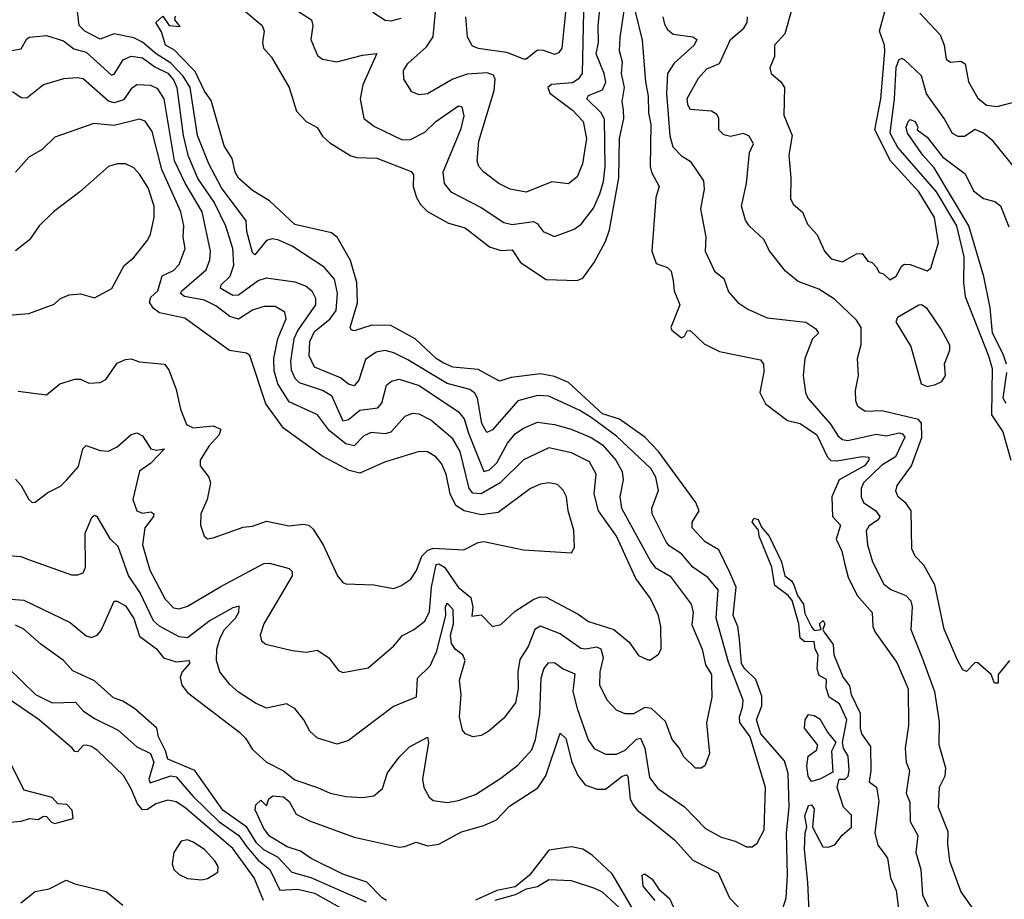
# Model space of a CAD drawing. Extents: x 1245432 to 1420865, y 606325 to 671314.
# Tile 305 of 382: x 1391170 to 1394659, y 635279 to 638395. Entities that reach past the tile are written whole.
import ezdxf

# ---------------------------------------------------------------- set-up
doc = ezdxf.new("R2010")
doc.units = 0

msp = doc.modelspace()

# ---------------------------------------------------------------- linework, layer by layer
at = {"layer": '0CON20XD'}
for points in [[(1393170, 638535), (1393162.5, 638205), (1393149.2, 638185), (1393128.1, 638171.9), (1393053.7, 638166.3), (1393041.1, 638155), (1393048.3, 638135), (1393128.6, 638075), (1393166.3, 638035), (1393178, 637975), (1393164, 637885), (1393145, 637839.2), (1393115, 637813.3), (1393055, 637820.7), (1392965, 637784.7), (1392907.5, 637795), (1392867.5, 637815), (1392814.5, 637855), (1392796.4, 637875), (1392790.4, 637895), (1392796.7, 637965), (1392851.7, 638145), (1392854.2, 638184.2), (1392849.2, 638199.2), (1392826.7, 638206.7), (1392755, 638201.9), (1392705, 638184.3), (1392615, 638133.2), (1392585, 638129.1), (1392559.4, 638139.4), (1392531.5, 638185), (1392530.4, 638215), (1392545, 638240.4), (1392611.3, 638298.7), (1392635, 638334.2), (1392642.8, 638422.8)], [(1391899.4, 638485), (1392028.6, 638375), (1392036.5, 638355), (1392030.4, 638315), (1392033.4, 638295), (1392062.2, 638262.2), (1392125.4, 638155.4), (1392150.9, 638070.9), (1392184.5, 638035), (1392223.8, 638013.8), (1392242.4, 637982.4), (1392268.8, 637958.8), (1392342.9, 637912.9), (1392365, 637906.8), (1392435, 637904.4), (1392557.1, 637857.1), (1392565.4, 637845.4), (1392563.9, 637805), (1392575.9, 637765), (1392590.2, 637740.2), (1392615, 637715.3), (1392689.4, 637675), (1392748.1, 637658.1), (1392835, 637591.2), (1392875, 637578), (1392915, 637580.3), (1392944.8, 637534.8), (1393035, 637475.2), (1393145, 637471.2), (1393165, 637479.1), (1393205.3, 637535), (1393245, 637609.5), (1393259.4, 637650.6), (1393292.4, 637835), (1393295.2, 637975), (1393310, 638045), (1393309, 638075), (1393304.7, 638105), (1393312.6, 638155), (1393302.4, 638205), (1393306.2, 638245), (1393295.4, 638285), (1393297.1, 638332.9), (1393324.5, 638515)], [(1391076.9, 636346.9), (1391185, 636339.3), (1391349.4, 636259.4), (1391405, 636212.9), (1391425, 636206.5), (1391445, 636214.4), (1391458.8, 636231.2), (1391505, 636335.6), (1391515, 636335.7), (1391545, 636318.2), (1391575, 636273.8), (1391595, 636211.8), (1391655, 636165.9), (1391679.3, 636135), (1391725, 636120.7), (1391770.6, 636125), (1391772.1, 636115), (1391746.2, 636085), (1391739, 636065), (1391745, 636037.3), (1391765, 636011.3), (1391949.9, 635869.9), (1391970, 635850.1), (1391995, 635809.2), (1392045, 635764.5), (1392105, 635734.5), (1392145, 635702.1), (1392225.7, 635675), (1392270, 635655), (1392325, 635643.5), (1392385, 635639.1), (1392425, 635645.6), (1392455, 635671.4), (1392473.1, 635726.9), (1392515, 635782.3), (1392551.1, 635818.9), (1392615, 635853.3), (1392618.8, 635835), (1392596.8, 635705), (1392601.6, 635675), (1392621.1, 635641.1), (1392635, 635628.9), (1392685, 635622.5), (1392725, 635629.6), (1392785, 635650), (1392875, 635708.5), (1392935, 635753.8), (1392985, 635808.9), (1392998, 635845), (1393012.5, 635935), (1393017.8, 636062.2), (1393026.8, 636095), (1393043.4, 636116.6), (1393065, 636117.9), (1393095.6, 636095.6), (1393137.3, 636077.3), (1393130.2, 636015), (1393144.8, 635955), (1393184.4, 635844.4), (1393205, 635813.1), (1393245, 635793.3), (1393285, 635793.7), (1393315, 635807.4), (1393355, 635846.7), (1393369.2, 635849.3), (1393384.8, 635815), (1393401, 635711), (1393431.5, 635671.5), (1393525, 635606.7), (1393599.9, 635529.9), (1393655, 635499.3), (1393705.3, 635485.3), (1393745, 635464.4), (1393765, 635464.3), (1393782.5, 635477.5), (1393808.2, 635525), (1393811.9, 635675), (1393757.9, 635855), (1393721.5, 635905), (1393720.2, 635925), (1393731.4, 635958.6), (1393732.9, 635985), (1393681, 636119), (1393637.2, 636275), (1393645.2, 636375), (1393608.6, 636418.6), (1393555, 636455.4), (1393515, 636503.5), (1393471.3, 636531.4), (1393460.3, 636545), (1393410.4, 636645), (1393409.6, 636665), (1393432.9, 636727.1), (1393423.4, 636775), (1393406.5, 636805), (1393285, 636919.8), (1393195, 636986), (1393155, 637011.2), (1393045, 637061.9), (1393005, 637064), (1392935.4, 637045), (1392845, 636941.8), (1392825, 636933.3), (1392807.1, 636965), (1392792.1, 637055), (1392782.1, 637072.1), (1392765, 637084.8), (1392685, 637107), (1392545, 637190), (1392495.2, 637215.2), (1392465, 637223.1), (1392432.9, 637217.1), (1392395, 637191.1), (1392371.7, 637118.3), (1392355, 637098.2), (1392335, 637104.6), (1392307, 637127), (1392214.5, 637164.5), (1392196, 637205), (1392197.6, 637255), (1392215, 637290.2), (1392270.6, 637335), (1392291.2, 637365), (1392296.6, 637426.6), (1392285, 637476.2), (1392248.7, 637518.7), (1392135, 637592.5), (1392085, 637615.9), (1392065, 637618.8), (1392045, 637612.9), (1392002.9, 637562.9), (1391995, 637570.8), (1391974.8, 637645), (1391972.6, 637682.6), (1391885, 637799.3), (1391839.7, 637885), (1391799.6, 637985), (1391773.9, 638155), (1391749.8, 638195), (1391705, 638241), (1391654, 638274), (1391605, 638316.2), (1391575, 638330.9), (1391505, 638345.6), (1391455, 638326.7), (1391400.8, 638355), (1391381.3, 638375), (1391369.6, 638465)], [(1392125, 638445.6), (1392204.2, 638395), (1392208.5, 638375), (1392201.5, 638325), (1392225, 638268), (1392242.5, 638255), (1392293.7, 638246.3), (1392385, 638269.4), (1392435.6, 638275.6), (1392385.8, 638165), (1392376, 638115), (1392389.4, 638045), (1392426.7, 638016.7), (1392525, 637969.5), (1392555, 637971.1), (1392605, 637996.9), (1392644.9, 638035.1), (1392725, 638090), (1392736.6, 638086.6), (1392743.9, 638055), (1392731.8, 638005), (1392669.8, 637855), (1392673.5, 637815), (1392697.9, 637785), (1392805, 637729.7), (1392885, 637676.6), (1392915, 637670.3), (1392990.5, 637680.5), (1393003.4, 637673.4), (1393025, 637644.4), (1393065, 637627.5), (1393135, 637653.2), (1393159.6, 637670.4), (1393202.8, 637727.2), (1393225, 637778.2), (1393238.3, 637821.7), (1393244, 637875), (1393242.5, 638042.5), (1393229.8, 638065), (1393180, 638115), (1393185, 638126.8), (1393235, 638147.4), (1393246.4, 638173.6), (1393241.2, 638205), (1393212.7, 638275), (1393220.9, 638315), (1393219.1, 638375), (1393227.7, 638455)], [(1392750, 638405), (1392755.5, 638335), (1392773.3, 638303.2), (1392795, 638294.1), (1392895, 638280), (1392955, 638256.9), (1392965, 638257.1), (1393005, 638288.2), (1393025, 638287.9), (1393065, 638273.6), (1393081.1, 638278.9), (1393092.3, 638295), (1393106.4, 638433.6)], [(1393902.9, 638425), (1393881.2, 638345), (1393844.6, 638305), (1393844.7, 638265), (1393828.1, 638225), (1393832.5, 638205), (1393867.1, 638175), (1393879.5, 638155), (1393877.1, 638057.1), (1393906.8, 637985), (1393894.6, 637915), (1393901.9, 637835), (1393900.8, 637760.8), (1393911.1, 637741.1), (1393943, 637713), (1393961.3, 637671.3), (1393995, 637633.1), (1394021.2, 637575), (1394045, 637548.2), (1394085, 637537.5), (1394135, 637566), (1394155, 637567.5), (1394175, 637540), (1394190, 637535), (1394205, 637520), (1394215, 637500), (1394230, 637495), (1394253.3, 637473.3), (1394275, 637486.7), (1394295, 637523.3), (1394305, 637529.2), (1394325, 637527.8), (1394385, 637505.6), (1394397.8, 637515), (1394425.3, 637604.7), (1394411.3, 637695), (1394355.2, 637785), (1394255.7, 637895.7), (1394200, 638005), (1394220.9, 638115), (1394235, 638282.5), (1394233.5, 638305), (1394216.1, 638355), (1394243.4, 638455)], [(1393874, 635246), (1393885.5, 635284.5), (1393890.4, 635365), (1393887.4, 635515), (1393896.7, 635605), (1393892.8, 635725), (1393879.5, 635769.5), (1393796.4, 635865), (1393780.4, 635915), (1393798.9, 635965), (1393798.9, 635998.9), (1393777.9, 636057.9), (1393739.5, 636095), (1393727.3, 636115), (1393720.2, 636200.2), (1393714.1, 636245), (1393697.6, 636285), (1393708.8, 636385), (1393687.7, 636435), (1393646.9, 636516.9), (1393598.2, 636545), (1393552.9, 636595), (1393552.5, 636615), (1393577.3, 636655), (1393565.8, 636685), (1393433.9, 636865), (1393385, 636916.9), (1393295, 636980.2), (1393235, 636998.5), (1393115, 637109.8), (1393065, 637131.4), (1393015, 637140.5), (1392911.8, 637128.2), (1392870, 637115), (1392795, 637156.2), (1392705, 637164.5), (1392670.9, 637179.1), (1392645.4, 637195), (1392570.9, 637265), (1392485, 637311.9), (1392417.2, 637312.8), (1392355, 637293.1), (1392345, 637296.7), (1392340.8, 637305), (1392367.3, 637392.7), (1392364, 637464), (1392342.6, 637542.6), (1392295.3, 637625), (1392275, 637640), (1392145, 637670), (1392055, 637754), (1391995, 637790), (1391945, 637834.5), (1391934, 637855), (1391923.3, 637903.3), (1391895, 637948.8), (1391848.6, 638108.6), (1391825, 638142.5), (1391791.5, 638211.5), (1391740, 638265), (1391718, 638288), (1391687.1, 638305), (1391672, 638352), (1391652.5, 638385), (1391677.5, 638407.5), (1391700, 638375), (1391738.3, 638371.7), (1391720, 638395), (1391721.7, 638408.3)], [(1392520.6, 638399.4), (1392485, 638390.4), (1392465, 638392.1), (1392421.2, 638421.2)], [(1393350.8, 638425), (1393375, 638322.5), (1393387.6, 638175), (1393397.3, 638125), (1393398, 638065), (1393405.6, 638024.4), (1393403.9, 637875), (1393408.3, 637855), (1393435.4, 637805), (1393423.7, 637765), (1393410, 637575), (1393425, 637531.2), (1393465, 637517.1), (1393478.6, 637505), (1393485, 637470), (1393488.6, 637435), (1393508.8, 637385), (1393476.7, 637305), (1393480, 637295), (1393515, 637268.8), (1393525, 637273.8), (1393535, 637293.3), (1393545, 637294.2), (1393595, 637246.5), (1393649.4, 637219.4), (1393795, 637190), (1393805.4, 637175.4), (1393806.6, 637146.6), (1393792.8, 637075), (1393812.5, 637035), (1393890.3, 636975), (1393935, 636964.8), (1393994.9, 636924.9), (1394032.4, 636845), (1394044, 636834), (1394065, 636832.5), (1394155, 636848.4), (1394178.9, 636845), (1394178.3, 636835), (1394162.9, 636815), (1394073.7, 636765), (1394047.5, 636705), (1394049.8, 636635), (1394078.7, 636605), (1394063.3, 636555), (1394082.9, 636512.9), (1394093.8, 636465)], [(1393449, 638405), (1393455, 638379.4), (1393465, 638361.2), (1393485, 638344.1), (1393554.7, 638334.7), (1393568.8, 638325), (1393560, 638305), (1393488.9, 638241.1), (1393465.2, 638204.8), (1393462.1, 638135), (1393473.7, 637983.7), (1393484.7, 637945), (1393515, 637912.5), (1393545, 637894.5), (1393592.5, 637825), (1393594.6, 637794.6), (1393582.5, 637725), (1393601.2, 637625), (1393598.2, 637575), (1393631.4, 637505), (1393665, 637478), (1393681.2, 637431.2), (1393715, 637392.9), (1393749.8, 637369.8), (1393818.9, 637338.9), (1393955, 637323.2), (1393990.6, 637300.6)], [(1394001.2, 637441.2), (1393927.8, 637467.8), (1393883.1, 637505), (1393825, 637577.5), (1393807.8, 637615), (1393755, 637664.5), (1393741.1, 637685), (1393727.8, 637735), (1393745.4, 637815), (1393755.3, 637925), (1393770.4, 637955), (1393755, 637983.3), (1393735, 637992.5), (1393688.8, 637981.2), (1393665, 637987.5), (1393647.3, 638005), (1393647, 638047), (1393640, 638060), (1393620.8, 638070.8), (1393545, 638076.7), (1393536.7, 638095), (1393535, 638116), (1393575, 638188), (1393605, 638221.4), (1393649.8, 638240.2), (1393688.5, 638325), (1393735.8, 638365), (1393747.1, 638385), (1393749.2, 638405)], [(1394359, 638419), (1394431.4, 638341.4), (1394445.5, 638305), (1394452.2, 638255), (1394467.5, 638245), (1394505, 638248.1), (1394519.6, 638239.6), (1394531.1, 638175), (1394565, 638117.5), (1394595, 638092.9), (1394632.7, 638087.3), (1394705, 638106.9)], [(1391115, 638281.6), (1391175, 638292), (1391195, 638327.5), (1391205, 638333.1), (1391265, 638340), (1391325, 638320.4), (1391361.6, 638291.6), (1391405, 638279.8), (1391495, 638198.4), (1391505, 638202.7), (1391536.9, 638253.1), (1391565, 638266.7), (1391605, 638260), (1391648.5, 638228.5), (1391695, 638205.7), (1391715, 638182), (1391727.1, 638155), (1391749.6, 637985), (1391766, 637915), (1391801.6, 637831.5), (1391860.8, 637745), (1391899.8, 637665), (1391924.2, 637585.8), (1391928.1, 637525), (1391914.9, 637485.1), (1391882.7, 637455), (1391880, 637445), (1391925, 637419.2), (1391945, 637420.4), (1392015, 637471.5), (1392045, 637481.2), (1392145, 637466.1), (1392185, 637451.8), (1392205, 637434.5), (1392218.2, 637408.2), (1392218.3, 637385), (1392155.4, 637295), (1392141.4, 637265), (1392130, 637185), (1392132, 637155), (1392144.4, 637125), (1392160.1, 637110.1), (1392245, 637081.9), (1392274.4, 637064.4), (1392315, 636974.7), (1392335, 636978.4), (1392375, 637012.1), (1392439.5, 637020.5), (1392453, 637037), (1392469.9, 637100.1), (1392487.1, 637115), (1392515, 637121.6), (1392585, 637099.8), (1392725, 637006.3), (1392745, 636981.2), (1392760.7, 636930.7), (1392815, 636794.6), (1392835, 636800.2), (1392860.9, 636825), (1392897.8, 636895), (1392925, 636928.2), (1392955, 636948.6), (1393005, 636969.7), (1393065, 636961.3), (1393124.3, 636944.3), (1393195, 636915.2), (1393235, 636889.6), (1393282.4, 636835), (1393304.7, 636795), (1393308.1, 636765), (1393295.9, 636705), (1393301.8, 636665), (1393405, 636476.4), (1393421.8, 636455), (1393475, 636424.2), (1393548.9, 636325), (1393555.7, 636295.7), (1393551.6, 636251.6), (1393588.6, 636165), (1393599.9, 636109.9), (1393621.2, 636075), (1393621.3, 636045), (1393622.5, 635995), (1393603.8, 635903.8), (1393614.5, 635795), (1393597.6, 635752.4), (1393585, 635743.8), (1393565, 635744), (1393521.9, 635785), (1393508.1, 635815), (1393482.2, 635845), (1393458.5, 635908.5), (1393408.8, 635955), (1393385, 635958.4), (1393345, 635936.6), (1393315, 635936.1), (1393285, 635949.1), (1393251.2, 635985), (1393225, 636037.5), (1393226.7, 636085), (1393238.7, 636135), (1393230.4, 636165), (1393215, 636171.9), (1393175, 636164.8), (1393157.8, 636167.8), (1393085, 636219.5), (1393015, 636247), (1392994.8, 636235), (1392971.2, 636175), (1392941.8, 636128.2), (1392935.2, 636085), (1392936.2, 636025), (1392926.7, 635975), (1392885, 635920.6), (1392832.5, 635875), (1392805, 635859.5), (1392775, 635854.3), (1392750, 635865), (1392738.6, 635878.6), (1392728.2, 635925), (1392733.9, 636005), (1392728, 636055), (1392748.4, 636125), (1392740.3, 636145), (1392713.6, 636163.6), (1392699.6, 636185), (1392696.6, 636215), (1392706.8, 636255), (1392705.3, 636305.3), (1392685, 636328), (1392677.1, 636315), (1392678.7, 636285), (1392645.5, 636154.5), (1392622.9, 636105), (1392578.8, 636061.2), (1392574.5, 635995.5), (1392495, 635961.9), (1392335, 635841.8), (1392295, 635828.2), (1392225, 635850.4), (1392197.7, 635875), (1392176.2, 635915), (1392145, 635954.4), (1392115, 635971.4), (1392045, 635955.7), (1392006, 635974), (1391945, 636012.5), (1391915, 636040.4), (1391879.7, 636085), (1391867.2, 636125), (1391868.7, 636165), (1391879.8, 636205), (1391895.4, 636234.6), (1391935.2, 636275), (1391946, 636296), (1391947.2, 636317.2), (1391925, 636312.2), (1391845, 636266.8), (1391765, 636205.3), (1391735, 636208.6), (1391665, 636246.7), (1391644.4, 636265), (1391597.3, 636365), (1391555, 636426.6), (1391518.6, 636528.6), (1391492.2, 636555), (1391445, 636635.6), (1391435, 636638.9), (1391425, 636630), (1391400.4, 636575), (1391402.2, 636455), (1391393.8, 636435), (1391375, 636426.9), (1391355, 636427.5), (1391202.2, 636482.2), (1391175, 636492), (1391115, 636496.9)], [(1394695, 637871.8), (1394618.9, 637965), (1394585, 637993.9), (1394555, 638006.5), (1394518, 637982), (1394495, 637981.8), (1394475, 637992.5), (1394445.2, 638045.2), (1394382.5, 638132.5), (1394365, 638197.1), (1394305, 638252.7), (1394295, 638258.5), (1394285, 638253.6), (1394274.4, 638225.6), (1394268.4, 638115), (1394253.2, 637995), (1394281.1, 637941.1), (1394416.6, 637785), (1394489.3, 637665), (1394514.8, 637555.2), (1394514.3, 637464.3), (1394519.4, 637415), (1394603, 637205), (1394615, 637159.2), (1394613.5, 636995), (1394653.4, 636935), (1394681.5, 636835)], [(1391155, 636767.1), (1391175.8, 636745), (1391202, 636695), (1391213.8, 636685), (1391225, 636686), (1391270.3, 636719.7), (1391315, 636742.9), (1391336.7, 636765), (1391378.1, 636811.9), (1391393.3, 636875), (1391405, 636886.9), (1391455, 636868.9), (1391485, 636866.8), (1391515, 636881.5), (1391565, 636925.6), (1391585, 636931.8), (1391605, 636921.5), (1391635, 636874.7), (1391655, 636870.4), (1391683.3, 636875), (1391635, 636824.7), (1391595, 636795.7), (1391570.4, 636695), (1391585.6, 636655), (1391605, 636647.6), (1391635, 636651.3), (1391645.4, 636645), (1391644.6, 636635), (1391613.5, 636595), (1391605.3, 636535), (1391631.2, 636445), (1391685, 636342.1), (1391715, 636311.5), (1391735, 636308.2), (1391765, 636317.2), (1391882.3, 636387.7), (1392035, 636468.2), (1392055, 636470.4), (1392125, 636450.6), (1392135, 636440), (1392135.5, 636425), (1392034.5, 636255), (1392022.5, 636215), (1392026.2, 636195), (1392042.7, 636182.7), (1392135, 636160), (1392185, 636154.2), (1392225, 636161.1), (1392265, 636134.2), (1392299.1, 636089.1), (1392315, 636082.9), (1392405, 636098.9), (1392495, 636175.8), (1392525.8, 636214.2), (1392565, 636233.5), (1392606, 636264), (1392621.6, 636298.4), (1392629.5, 636385), (1392646, 636465), (1392655, 636467.3), (1392675.3, 636455.3), (1392723.6, 636385), (1392768.4, 636348.4), (1392775.5, 636314.5), (1392772.3, 636282.3), (1392805, 636286.9), (1392845, 636245.6), (1392875, 636252.9), (1392925, 636300), (1392992.1, 636342.1), (1393015, 636351.2), (1393035, 636349), (1393148.8, 636288.8), (1393185, 636262.9), (1393275, 636235.3), (1393329.6, 636189.6), (1393362.2, 636142.2), (1393395, 636127.1), (1393405, 636127.5), (1393432.9, 636147.1), (1393442.5, 636165), (1393441.1, 636245), (1393433.8, 636285), (1393404.7, 636345), (1393353.2, 636415), (1393285.1, 636565.1), (1393220.2, 636655), (1393205.2, 636715), (1393212.2, 636785), (1393188.7, 636828.7), (1393125, 636860.7), (1393045, 636878.9), (1392955, 636836.3), (1392872.3, 636755), (1392805, 636715.9), (1392775, 636718.3), (1392762.6, 636735), (1392730.2, 636865), (1392705, 636910.9), (1392626.3, 636976.3), (1392585, 636998.1), (1392560.1, 636999.9), (1392535, 636989.6), (1392485, 636933.8), (1392465, 636928.7), (1392415, 636932.7), (1392389.4, 636920.6), (1392355, 636886.1), (1392325, 636893), (1392268.3, 636938.3), (1392225, 636995.3), (1392125, 637041.9), (1392085.2, 637105), (1392071.2, 637151.2), (1392070.5, 637195), (1392084.6, 637265.4), (1392113.7, 637335), (1392109.2, 637359.2), (1392075, 637379.1), (1392035, 637378.9), (1391995, 637366.3), (1391945, 637334), (1391915, 637343.7), (1391865, 637381.5), (1391825, 637401.5), (1391754.2, 637415), (1391739.6, 637425), (1391744, 637435), (1391830.3, 637509.7), (1391843.5, 637545), (1391846, 637575), (1391816, 637715), (1391755.8, 637815.8), (1391718.3, 637895), (1391681.4, 638115), (1391660, 638150), (1391635, 638162.5), (1391585, 638165.2), (1391565, 638150.9), (1391538.1, 638111.9), (1391505, 638100.5), (1391485, 638106.9), (1391395, 638185.3), (1391375, 638190), (1391325, 638186.2), (1391254.2, 638165), (1391195, 638117.7), (1391175, 638118.2), (1391145, 638140)], [(1391165, 637079.2), (1391265, 637066.2), (1391312.5, 637105), (1391365, 637121.8), (1391385, 637122.2), (1391415, 637108.1), (1391455, 637110), (1391475, 637120.8), (1391515, 637178), (1391545, 637191.4), (1391565, 637194.3), (1391595, 637183.3), (1391683.3, 637175), (1391698.1, 637155), (1391724.4, 637085), (1391739.4, 637015), (1391761.1, 636961.1), (1391785, 636949.7), (1391855, 636956.5), (1391883.2, 636945), (1391877.1, 636925), (1391840.2, 636885), (1391809.1, 636835), (1391810, 636815), (1391840, 636775), (1391845.6, 636755), (1391834.5, 636695), (1391812.2, 636645), (1391810.8, 636605), (1391823.8, 636565), (1391835, 636556.2), (1391855, 636559.4), (1391962.1, 636597.9), (1391995, 636601.5), (1392045, 636618.8), (1392125, 636602.2), (1392175, 636607.9), (1392194, 636604), (1392209.8, 636589.8), (1392245.4, 636535.4), (1392295.5, 636425.5), (1392315, 636401.2), (1392325, 636396.2), (1392425, 636393.5), (1392495, 636380), (1392520.7, 636389.3), (1392556.2, 636413.8), (1392576.5, 636443.5), (1392595.2, 636495), (1392615, 636514.9), (1392635, 636522.5), (1392743.4, 636516.6), (1392795, 636543.5), (1392815, 636546.2), (1392955, 636516.7), (1393125, 636506.7), (1393136.2, 636525), (1393133, 636587), (1393113.1, 636655), (1393107.3, 636705), (1393095, 636728.9), (1393075, 636748.5), (1393045, 636754.6), (1393015, 636750), (1392980, 636735), (1392865, 636650), (1392805, 636641.5), (1392745, 636655.3), (1392715, 636674.6), (1392695.8, 636715), (1392680.5, 636785), (1392665, 636823.1), (1392645, 636847.1), (1392615, 636863.9), (1392585, 636865.4), (1392462.7, 636827.3), (1392375, 636789.2), (1392337.7, 636797.7), (1392240.2, 636850.2), (1392105, 636947.7), (1392042.5, 637035), (1391985, 637205.7), (1391973.6, 637213.6), (1391913.9, 637223.9), (1391825, 637287.1), (1391755, 637338), (1391665, 637356.7), (1391643.2, 637373.2), (1391629.7, 637395), (1391635, 637412.1), (1391659.8, 637435), (1391675, 637488.5), (1391715, 637506.7), (1391735, 637527.5), (1391755.8, 637585), (1391749.5, 637625), (1391751.5, 637665), (1391741.1, 637715), (1391673.4, 637865), (1391639.8, 637999.8), (1391615, 638036.2), (1391595, 638042.5), (1391505, 638020.9), (1391432.5, 638027.5), (1391295, 637978.9), (1391249.2, 637935), (1391201.9, 637908.1), (1391155, 637855.6)], [(1394665.8, 637175), (1394655, 637210.3), (1394616.5, 637285), (1394607.9, 637375), (1394586.1, 637485), (1394533, 637665), (1394410.5, 637870.5), (1394369.5, 637915), (1394315, 637993.8), (1394311.3, 638015), (1394317.8, 638035), (1394325, 638041.5), (1394342.9, 638035), (1394352, 638015), (1394350, 638005), (1394385, 637979.4), (1394439.3, 637909.3), (1394519.3, 637849.3), (1394549.2, 637789.2), (1394585, 637762), (1394625, 637750.7), (1394645, 637735.5), (1394675, 637662.1)], [(1391115, 637347.1), (1391202.5, 637355), (1391292.7, 637387.3), (1391315, 637408), (1391345, 637420.8), (1391385, 637423.8), (1391435, 637410), (1391496.9, 637443.1), (1391540.6, 637525), (1391575, 637552.5), (1391624.5, 637615), (1391634.1, 637635.9), (1391646.3, 637695), (1391646.2, 637735), (1391625, 637800), (1391595, 637848.6), (1391575, 637870.6), (1391545, 637884.4), (1391515, 637884.4), (1391485, 637875.5), (1391383.1, 637785), (1391289.4, 637715), (1391238.6, 637665), (1391205, 637615.8), (1391155, 637576)], [(1394677.2, 636125), (1394636.7, 636075), (1394636.2, 636045), (1394623.3, 636045), (1394612.5, 636075), (1394565, 636116.7), (1394555, 636117.5), (1394525, 636086.2), (1394512.1, 636092.1), (1394493.4, 636123.4), (1394445, 636236), (1394412.9, 636392.9), (1394373.3, 636463.3), (1394343.3, 636495), (1394330.4, 636520.4), (1394328.8, 636655), (1394310.9, 636680.9), (1394282.9, 636705), (1394273.7, 636725), (1394278.4, 636745), (1394329.8, 636815), (1394366.3, 636915), (1394365, 636965.6), (1394355, 636978.6), (1394225, 637009.4), (1394165, 637007.8), (1394140, 637025), (1394132.7, 637045), (1394131.4, 637081.4), (1394141.5, 637135), (1394138.9, 637195), (1394151.1, 637245), (1394151.2, 637305), (1394135, 637331.2), (1394056.8, 637405), (1394001.2, 637441.2)], [(1394385, 637096.2), (1394415, 637103.3), (1394437, 637113), (1394450, 637135), (1394446.1, 637176.1), (1394465.4, 637224.6), (1394465, 637242.5), (1394435, 637299.2), (1394385, 637371.9), (1394365, 637385.6), (1394355.7, 637384.3), (1394280, 637340), (1394274.2, 637325), (1394327.1, 637237.1), (1394364, 637105), (1394385, 637096.2)], [(1393990.6, 637300.6), (1394000.6, 637285), (1393978.5, 637265), (1393951.8, 637195), (1393945.8, 637135), (1393954.6, 637075), (1393962.7, 637055), (1394042.8, 636962.8), (1394070.1, 636920.1), (1394085, 636907.7), (1394104, 636904), (1394205, 636926.7), (1394241.5, 636921.5), (1394285, 636931.3), (1394297.7, 636927.7), (1394306, 636916), (1394273.6, 636846.4), (1394225, 636817.6), (1394159.7, 636755), (1394151.8, 636735), (1394151.3, 636705), (1394159.5, 636685), (1394203.3, 636655), (1394217.6, 636635), (1394213.2, 636625), (1394178.6, 636601.4), (1394169.1, 636585), (1394173.4, 636535), (1394191.3, 636475), (1394231.5, 636395), (1394256.4, 636376.4), (1394310, 636355), (1394327, 636337), (1394331.6, 636315), (1394327.2, 636235), (1394367.8, 636135), (1394411.4, 636015), (1394427.7, 635907.7), (1394426.9, 635826.9), (1394450.3, 635745), (1394447.5, 635715), (1394428.3, 635675), (1394424.7, 635605), (1394458.8, 635518.8), (1394457, 635475), (1394464.7, 635415), (1394504.2, 635305), (1394546.9, 635245)], [(1394665, 637035.7), (1394654.9, 637054.9), (1394667.4, 637145)], [(1393969.3, 635185), (1393962, 635338), (1393950.4, 635455), (1393952.9, 635515), (1393959.4, 635535), (1393952.3, 635575), (1393965, 635610.8), (1393975, 635614.2), (1393985, 635600), (1393978.6, 635535), (1394015.4, 635465.4), (1394035, 635463.8), (1394058, 635472), (1394084, 635506), (1394116.7, 635535), (1394116.7, 635576.7), (1394089.2, 635605), (1394066.5, 635675), (1394073.3, 635705), (1394095, 635704.3), (1394105, 635715.8), (1394109.3, 635735), (1394105, 635786.2), (1394088.8, 635815), (1394085.3, 635835), (1394101.1, 635915), (1394075, 635971.4), (1394037.5, 635995), (1394027.7, 636027.7), (1394028, 636058), (1394002.1, 636072.1), (1393995.7, 636095.7), (1393999.4, 636145), (1393988.9, 636165), (1393985, 636192.5), (1393951.5, 636191.5), (1393934.7, 636204.7), (1393930, 636255), (1393907.3, 636337.3), (1393893.2, 636355), (1393845, 636390.9), (1393838.1, 636431.9), (1393835.2, 636455.2), (1393790.5, 636565), (1393787.4, 636587.4), (1393765.4, 636615), (1393770.9, 636629.1), (1393786.8, 636625), (1393797.9, 636597.9), (1393825.2, 636565.2), (1393869.2, 636475), (1393881.4, 636425), (1393905, 636406.9), (1393913, 636393), (1393926.1, 636355), (1393946.5, 636325), (1393951.8, 636291.8), (1393975, 636244.3), (1393985, 636231.5), (1394010, 636235), (1394003.3, 636255), (1394016.9, 636266.9), (1394022.5, 636255), (1394016, 636235), (1394020, 636225), (1394052.3, 636182.3), (1394054.5, 636145), (1394088.1, 636065), (1394110.4, 636035), (1394115.8, 636005), (1394148.3, 635938.3), (1394147.8, 635885), (1394153.1, 635865), (1394185, 635820), (1394185.8, 635735), (1394180, 635695), (1394206, 635676), (1394213.8, 635626.2), (1394199.4, 635515), (1394210.9, 635470.9), (1394230.8, 635445), (1394245.2, 635425.2), (1394255.5, 635355), (1394275, 635310), (1394283.1, 635245)], [(1394093.8, 636465), (1394105, 636420.5), (1394137.1, 636355), (1394190, 636295), (1394193.2, 636245), (1394201.1, 636225), (1394278, 636118), (1394318, 636025), (1394318.7, 635895), (1394307.1, 635815), (1394311.2, 635765), (1394322.5, 635735), (1394310.4, 635655), (1394323.7, 635623.7), (1394325.2, 635555.2), (1394352.1, 635505), (1394345.3, 635445), (1394362.6, 635385), (1394368.7, 635295), (1394407.6, 635212.4)], [(1392203.3, 635355), (1392135, 635373.9), (1392085, 635427.7), (1392035, 635454.4), (1392009.4, 635479.4), (1391975, 635534), (1391890.1, 635595), (1391790.2, 635735), (1391695.2, 635775), (1391687.2, 635805), (1391661.4, 635855), (1391656, 635885), (1391576.8, 635955), (1391535, 635981.1), (1391502.4, 635992.4), (1391435, 636053.3), (1391358.6, 636088.6), (1391325.3, 636125), (1391245, 636183.2), (1391185, 636236.6), (1391155, 636250.3)], [(1391129.6, 636099.6), (1391226.2, 636005), (1391285, 635974.8), (1391367.9, 635977.9), (1391395, 635946.5), (1391435, 635919.1), (1391518.5, 635878.5), (1391585, 635818.9), (1391633.4, 635795), (1391645.5, 635765), (1391627.7, 635705), (1391632, 635692), (1391705, 635716.7), (1391725, 635712.9), (1391785, 635643.2), (1391875.2, 635555.2), (1391946.3, 635505), (1391975, 635464.4), (1392015, 635417.7), (1392056, 635385), (1392091.7, 635311.7), (1392155, 635314.8), (1392215, 635301), (1392375, 635210.6)], [(1392033.6, 635275), (1392001.2, 635355), (1391925, 635459.4), (1391755, 635604.3), (1391725, 635623.8), (1391695, 635630), (1391653, 635617), (1391623.3, 635596.7), (1391605, 635595.7), (1391586.9, 635616.9), (1391565, 635670.6), (1391537.4, 635717.4), (1391445.7, 635805.7), (1391425, 635820.4), (1391405, 635825.4), (1391395, 635823.6), (1391375, 635801.8), (1391365, 635803.2), (1391355.9, 635815), (1391239.3, 635915), (1391005, 636074.6)], [(1393975, 635695.8), (1393964.2, 635715), (1393959.3, 635750.7), (1393964, 635786), (1393992.6, 635807.4), (1393998.1, 635825), (1393951.2, 635885), (1393953.3, 635915), (1393965, 635933.3), (1393985, 635930), (1394005, 635918), (1394031.6, 635871.6), (1394061.2, 635835), (1394046.1, 635803.9), (1394050.5, 635729.5), (1394005, 635704.4), (1393975, 635695.8)], [(1392469.5, 635275), (1392453.9, 635283.9), (1392400.1, 635340.1), (1392315, 635367.8), (1392203.1, 635423.1), (1392165, 635449.7), (1392118.2, 635465), (1392055, 635502.4), (1392035, 635530), (1392004.3, 635595.7), (1392006.7, 635613.3), (1392025, 635630), (1392045, 635610), (1392052.5, 635635), (1392067.5, 635645), (1392105, 635641.5), (1392125, 635625.4), (1392150.2, 635580.2), (1392196.6, 635556.6), (1392355, 635499.6), (1392514.2, 635464.2), (1392535, 635465.8), (1392575, 635481.2), (1392615, 635468.1), (1392655, 635474.5), (1392735, 635518.1), (1392815, 635540.9), (1392859.5, 635560.5), (1392905, 635608.5), (1393006.3, 635673.7), (1393033.6, 635716.4), (1393085, 635868), (1393105, 635848.6), (1393126.5, 635765), (1393147.8, 635717.8), (1393173.9, 635685), (1393215, 635669.3), (1393245, 635669.2), (1393305, 635715.8), (1393319.4, 635719.4), (1393325.2, 635715), (1393333, 635635), (1393342.3, 635615), (1393357.5, 635595), (1393409.8, 635555), (1393489.9, 635489.9), (1393555, 635417.6), (1393645, 635372.9), (1393685, 635284.4), (1393775, 635190.4)], [(1391125, 635551.1), (1391175, 635555.8), (1391205, 635565.8), (1391235, 635562), (1391255, 635573.3), (1391265, 635572.5), (1391282.7, 635552.7), (1391295, 635548), (1391360, 635565), (1391356, 635595), (1391336.7, 635615), (1391305, 635617.5), (1391285, 635640), (1391185.6, 635665.6), (1391121.8, 635791.8)], [(1391815, 635348.5), (1391835, 635353.1), (1391872.5, 635375), (1391873.3, 635395), (1391861.8, 635415), (1391825.4, 635455), (1391785, 635481.8), (1391765, 635490), (1391742, 635485), (1391716.5, 635445), (1391710, 635405), (1391715.8, 635385), (1391735, 635366.9), (1391765, 635352.9), (1391815, 635348.5)], [(1393347.8, 635235), (1393269.1, 635369.1), (1393198.9, 635435), (1393165, 635456.5), (1393125, 635464.7), (1393045, 635452.8), (1392975.9, 635364.1), (1392925, 635323.1), (1392860.2, 635309.8), (1392784.5, 635275.5)], [(1393421.3, 635275), (1393378.9, 635325), (1393375.8, 635364.2), (1393385, 635369.2), (1393410.9, 635350.9), (1393435, 635314.4), (1393471.8, 635281.8), (1393495, 635232.9)], [(1391174.1, 635265.9), (1391225, 635306.7), (1391275, 635315.6), (1391335, 635346.5), (1391365, 635333.9), (1391477, 635307), (1391535, 635258.5)], [(1392398.3, 635268.3), (1392203.3, 635355)], [(1393295, 635248.4), (1393235, 635303.9), (1393207.3, 635317.3), (1393125, 635344.8), (1393045, 635347.6), (1393005, 635322.7), (1392965, 635314.9), (1392925.7, 635294.3), (1392853.2, 635275)]]:
    msp.add_lwpolyline(points, dxfattribs=at)

doc.saveas('drawing.dxf')
